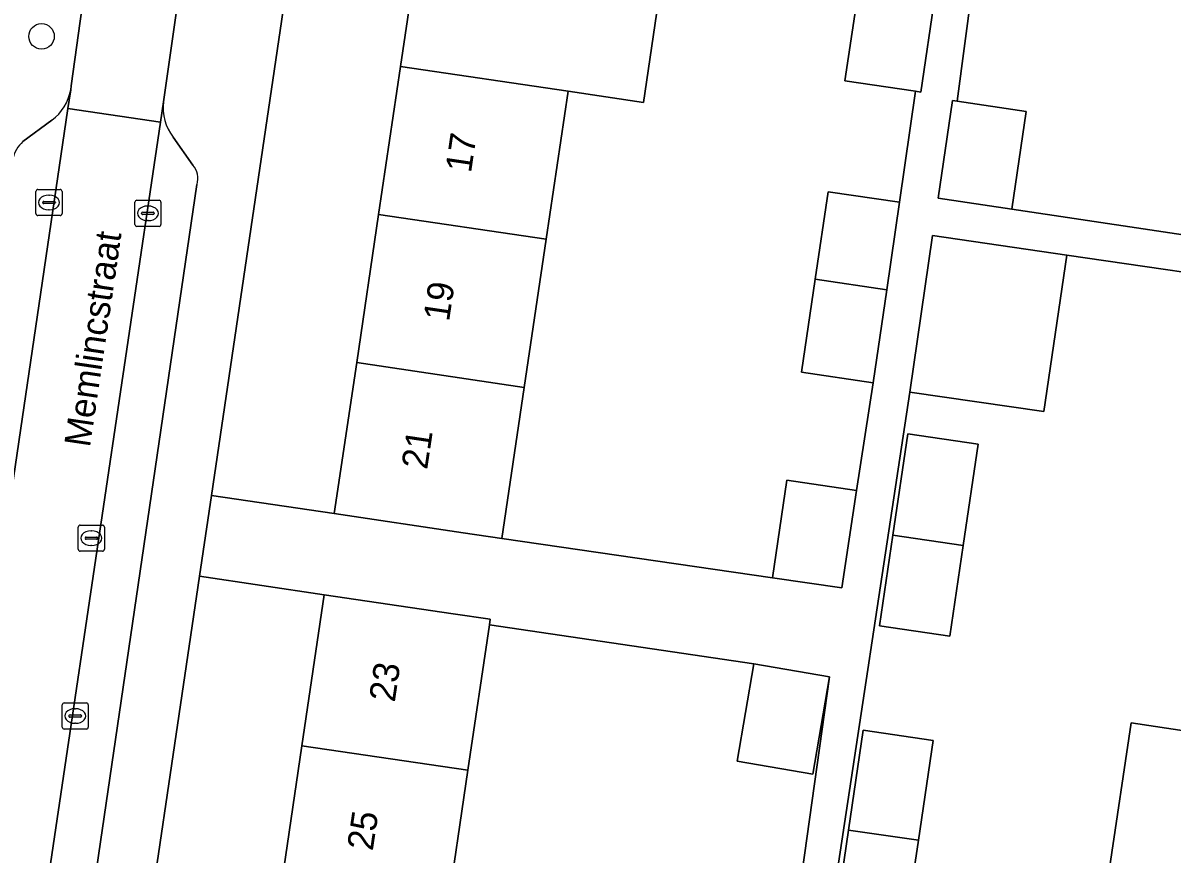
# Model space of a CAD drawing. Extents: x 163683 to 164494, y 382709 to 383872.
# Drawn here: x 163789.21 to 163833.32, y 383038.72 to 383070.62 of the extents above; entities that cross this region are included whole.
import ezdxf

# ---------------------------------------------------------------- set-up
doc = ezdxf.new("R2010")
doc.units = 0
for name, color, linetype in [('IMGEO_Boom', 7, 'Continuous'), ('IMGEO_Erf', 7, 'Continuous'), ('IMGEO_Kolk', 7, 'Continuous'), ('IMGEO_Openbare_ruimte_label', 7, 'Continuous'), ('IMGEO_Pand', 7, 'Continuous'), ('IMGEO_Pand_nummerreeks', 7, 'Continuous'), ('IMGEO_Parkeervlak_open', 7, 'Continuous'), ('IMGEO_Rijbaan_lokaal_open', 7, 'Continuous'), ('IMGEO_Rioolput', 7, 'Continuous'), ('IMGEO_Voetpad_open', 7, 'Continuous')]:
    doc.layers.add(name, color=color, linetype=linetype)

msp = doc.modelspace()

# ---------------------------------------------------------------- linework, layer by layer
at = {"layer": 'IMGEO_Boom'}
msp.add_circle((163789.926, 383070.103), 0.489, dxfattribs=at)
at = {"layer": 'IMGEO_Erf'}
for points in [[(163806.226, 383085.996), (163807.067, 383091.678), (163807.908, 383097.36), (163808.748, 383103.042), (163809.589, 383108.724), (163810.447, 383114.524), (163805.719, 383115.222), (163796.453, 383052.48), (163801.165, 383051.784), (163802.023, 383057.585), (163802.864, 383063.268), (163803.704, 383068.949), (163804.545, 383074.631), (163805.386, 383080.314)], [(163822.097, 383047.478), (163822.609, 383050.954), (163823.182, 383054.845), (163825.883, 383054.447), (163825.31, 383050.562), (163824.798, 383047.08)], [(163820.403, 383036.223), (163820.905, 383039.632), (163821.47, 383043.467), (163824.151, 383043.072), (163823.587, 383039.243), (163823.084, 383035.828)]]:
    msp.add_lwpolyline(points, close=True, dxfattribs=at)
for points in [[(163830.71, 383106.346), (163829.927, 383101.905), (163832.737, 383101.493), (163832.207, 383097.874), (163831.676, 383094.255), (163828.865, 383094.666), (163828.23, 383090.48), (163831.006, 383090.073), (163830.474, 383086.346), (163829.873, 383082.345), (163827.097, 383082.751), (163826.436, 383078.718), (163826.711, 383078.678), (163829.253, 383078.306), (163828.766, 383074.977), (163828.253, 383071.483), (163825.634, 383071.866), (163825.077, 383067.612), (163827.727, 383067.22), (163827.173, 383063.475), (163837.763, 383061.88)], [(163813.859, 383073.139), (163813.035, 383067.564), (163810.138, 383067.994), (163809.297, 383062.312), (163808.457, 383056.63), (163807.599, 383050.832), (163817.982, 383049.325), (163818.536, 383053.07), (163821.206, 383052.675), (163821.854, 383056.808), (163819.098, 383057.216), (163819.624, 383060.777), (163820.122, 383064.141), (163822.864, 383063.735), (163823.476, 383067.995), (163820.769, 383068.395), (163821.322, 383072.14)], [(163830.929, 383038.176), (163831.757, 383043.751), (163834.973, 383043.273), (163834.988, 383043.371), (163835.838, 383049.031), (163836.689, 383054.692), (163837.562, 383060.502), (163829.28, 383061.708), (163828.407, 383055.698), (163823.256, 383056.446), (163820.201, 383036.253)], [(163799.084, 383037.199), (163799.924, 383042.876), (163800.781, 383048.67), (163795.995, 383049.377), (163790.493, 383012.128)], [(163817.773, 383028.359), (163820.168, 383045.523), (163819.533, 383041.787), (163816.632, 383042.279), (163817.266, 383046.015), (163807.121, 383047.517), (163806.295, 383041.937), (163805.456, 383036.26)]]:
    msp.add_lwpolyline(points, dxfattribs=at)
at = {"layer": 'IMGEO_Kolk'}
for p, q in [((163789.712, 383063.299), (163789.712, 383064.151)), ((163789.787, 383064.225), (163790.639, 383064.225)), ((163790.713, 383064.151), (163790.713, 383063.299)), ((163789.971, 383063.719), (163789.971, 383063.731)), ((163790.409, 383063.682), (163790.011, 383063.682)), ((163790.014, 383063.768), (163790.412, 383063.768)), ((163790.2, 383064.005), (163790.225, 383064.005)), ((163790.455, 383063.731), (163790.455, 383063.719)), ((163793.508, 383062.883), (163793.508, 383063.735)), ((163793.583, 383063.809), (163794.435, 383063.809)), ((163794.509, 383063.735), (163794.509, 383062.883)), ((163790.639, 383063.225), (163789.787, 383063.225)), ((163790.223, 383063.445), (163790.198, 383063.445)), ((163793.767, 383063.303), (163793.767, 383063.315)), ((163794.205, 383063.266), (163793.807, 383063.266)), ((163793.81, 383063.352), (163794.208, 383063.352)), ((163793.996, 383063.589), (163794.021, 383063.589)), ((163794.251, 383063.315), (163794.251, 383063.303)), ((163794.435, 383062.809), (163793.583, 383062.809)), ((163794.019, 383063.029), (163793.994, 383063.029)), ((163790.719, 383043.589), (163790.719, 383044.441)), ((163790.794, 383044.515), (163791.646, 383044.515)), ((163791.207, 383044.295), (163791.232, 383044.295)), ((163791.72, 383044.441), (163791.72, 383043.589)), ((163790.978, 383044.009), (163790.978, 383044.021)), ((163791.416, 383043.972), (163791.018, 383043.972)), ((163791.021, 383044.058), (163791.419, 383044.058)), ((163791.462, 383044.021), (163791.462, 383044.009)), ((163791.646, 383043.515), (163790.794, 383043.515)), ((163791.23, 383043.735), (163791.205, 383043.735))]:
    msp.add_line(p, q, dxfattribs=at)
for points in [[(163789.712, 383063.299), (163789.712, 383064.151)], [(163789.787, 383064.225), (163790.639, 383064.225)], [(163790.713, 383064.151), (163790.713, 383063.299)], [(163793.508, 383062.883), (163793.508, 383063.735)], [(163793.583, 383063.809), (163794.435, 383063.809)], [(163794.509, 383063.735), (163794.509, 383062.883)], [(163790.639, 383063.225), (163789.787, 383063.225)], [(163794.435, 383062.809), (163793.583, 383062.809)], [(163790.719, 383043.589), (163790.719, 383044.441)], [(163790.794, 383044.515), (163791.646, 383044.515)], [(163791.72, 383044.441), (163791.72, 383043.589)], [(163791.646, 383043.515), (163790.794, 383043.515)]]:
    msp.add_lwpolyline(points, dxfattribs=at)
for centre, radius, start, end in [((163789.789, 383064.149), 0.0765, 91.552, 178.448), ((163789.789, 383064.149), 0.0765, 91.552, 178.448), ((163790.637, 383064.149), 0.0765, 1.552, 88.448), ((163790.637, 383064.149), 0.0765, 1.552, 88.448), ((163790.011, 383063.728), 0.0403, 85.8775, 175.7526), ((163790.008, 383063.718), 0.0366, 178.938, 274.7102), ((163790.412, 383063.725), 0.043, 264.8664, 352.4533), ((163790.416, 383063.73), 0.0386, 1.7309, 96.639), ((163793.585, 383063.733), 0.0765, 91.552, 178.448), ((163793.585, 383063.733), 0.0765, 91.552, 178.448), ((163794.433, 383063.733), 0.0765, 1.552, 88.448), ((163794.433, 383063.733), 0.0765, 1.552, 88.448), ((163789.789, 383063.301), 0.0765, 181.552, 268.448), ((163789.789, 383063.301), 0.0765, 181.552, 268.448), ((163790.637, 383063.301), 0.0765, 271.552, 358.448), ((163790.637, 383063.301), 0.0765, 271.552, 358.448), ((163793.807, 383063.312), 0.0403, 85.8775, 175.7526), ((163793.804, 383063.302), 0.0366, 178.938, 274.7102), ((163794.208, 383063.309), 0.043, 264.8664, 352.4533), ((163794.212, 383063.314), 0.0386, 1.7309, 96.639), ((163793.585, 383062.885), 0.0765, 181.552, 268.448), ((163793.585, 383062.885), 0.0765, 181.552, 268.448), ((163794.433, 383062.885), 0.0765, 271.552, 358.448), ((163794.433, 383062.885), 0.0765, 271.552, 358.448), ((163790.796, 383044.439), 0.0765, 91.552, 178.448), ((163790.796, 383044.439), 0.0765, 91.552, 178.448), ((163791.644, 383044.439), 0.0765, 1.552, 88.448), ((163791.644, 383044.439), 0.0765, 1.552, 88.448), ((163791.018, 383044.018), 0.0403, 85.8775, 175.7526), ((163791.015, 383044.008), 0.0366, 178.938, 274.7102), ((163791.419, 383044.015), 0.043, 264.8664, 352.4533), ((163791.423, 383044.02), 0.0386, 1.7309, 96.639), ((163790.796, 383043.591), 0.0765, 181.552, 268.448), ((163790.796, 383043.591), 0.0765, 181.552, 268.448), ((163791.644, 383043.591), 0.0765, 271.552, 358.448), ((163791.644, 383043.591), 0.0765, 271.552, 358.448)]:
    msp.add_arc(centre, radius, start, end, dxfattribs=at)
for centre, major_axis, ratio, start_param, end_param in [((163790.199, 383063.725), (-0.387, 0.002), 0.722429, 4.712389, 7.853982), ((163790.224, 383063.725), (-0.39, 0.002), 0.717154, 1.570796, 4.712389), ((163793.995, 383063.309), (-0.387, 0.002), 0.722429, 4.712389, 7.853982), ((163794.02, 383063.309), (-0.39, 0.002), 0.717154, 1.570796, 4.712389), ((163791.206, 383044.015), (-0.387, 0.002), 0.722429, 4.712389, 7.853982), ((163791.231, 383044.015), (-0.39, 0.002), 0.717154, 1.570796, 4.712389)]:
    msp.add_ellipse(centre, major_axis=major_axis, ratio=ratio, start_param=start_param, end_param=end_param, dxfattribs=at)
at = {"layer": 'IMGEO_Pand'}
for points in [[(163810.978, 383073.676), (163804.545, 383074.631), (163803.704, 383068.949), (163810.138, 383067.994), (163813.035, 383067.564), (163813.859, 383073.139), (163810.962, 383073.567)], [(163824.236, 383071.708), (163821.322, 383072.14), (163820.769, 383068.395), (163823.476, 383067.995), (163823.683, 383067.965)], [(163810.138, 383067.994), (163803.704, 383068.949), (163802.864, 383063.268), (163809.297, 383062.312)], [(163825.077, 383067.612), (163824.902, 383067.638), (163824.348, 383063.893), (163827.173, 383063.475), (163827.727, 383067.22)], [(163822.864, 383063.735), (163820.122, 383064.141), (163819.624, 383060.777), (163822.38, 383060.368)], [(163802.023, 383057.585), (163808.457, 383056.63), (163809.297, 383062.312), (163802.864, 383063.268)], [(163829.28, 383061.708), (163824.129, 383062.456), (163823.256, 383056.446), (163828.407, 383055.698)], [(163822.38, 383060.368), (163819.624, 383060.777), (163819.098, 383057.216), (163821.854, 383056.808)], [(163802.023, 383057.585), (163801.165, 383051.784), (163806.112, 383051.052), (163807.599, 383050.832), (163808.457, 383056.63)], [(163822.609, 383050.954), (163825.31, 383050.562), (163825.883, 383054.447), (163823.182, 383054.845)], [(163821.206, 383052.675), (163818.536, 383053.07), (163817.982, 383049.325), (163820.653, 383048.93)], [(163822.609, 383050.954), (163822.097, 383047.478), (163824.798, 383047.08), (163825.31, 383050.562)], [(163807.121, 383047.517), (163807.152, 383047.727), (163805.728, 383047.938), (163800.781, 383048.67), (163799.924, 383042.876), (163806.295, 383041.937)], [(163820.168, 383045.523), (163817.266, 383046.015), (163816.632, 383042.279), (163819.533, 383041.787)], [(163841.448, 383042.432), (163834.988, 383043.371), (163834.973, 383043.273), (163831.757, 383043.751), (163830.929, 383038.176), (163834.137, 383037.71), (163840.607, 383036.77)], [(163823.587, 383039.243), (163824.151, 383043.072), (163821.47, 383043.467), (163820.905, 383039.632)], [(163799.924, 383042.876), (163799.084, 383037.199), (163805.456, 383036.26), (163806.295, 383041.937)], [(163823.587, 383039.243), (163820.905, 383039.632), (163820.403, 383036.223), (163823.084, 383035.828)]]:
    msp.add_lwpolyline(points, close=True, dxfattribs=at)
at = {"layer": 'IMGEO_Parkeervlak_open'}
for points in [[(163788.135, 383048.353), (163790.939, 383067.331), (163791.045, 383068.048)], [(163794.611, 383067.596), (163794.494, 383066.81), (163789.532, 383033.337)], [(163790.326, 383066.884), (163789.213, 383066.061)], [(163795.739, 383065.163), (163794.979, 383066.235)], [(163791.68, 383035.693), (163795.893, 383064.417)]]:
    msp.add_lwpolyline(points, dxfattribs=at)
for centre, radius, start, end in [((163789.161, 383068.408), 1.918, 307.4007, 349.1923), ((163796.455, 383067.364), 1.859, 172.8398, 217.421), ((163789.965, 383065.175), 1.162, 130.3206, 169.0273), ((163795.132, 383064.649), 0.796, 343.0638, 40.2641)]:
    msp.add_arc(centre, radius, start, end, dxfattribs=at)
at = {"layer": 'IMGEO_Rijbaan_lokaal_open'}
msp.add_lwpolyline([(163794.611, 383067.596), (163795.125, 383071.177), (163791.549, 383071.709), (163791.069, 383068.208), (163791.045, 383068.048), (163790.939, 383067.331), (163794.494, 383066.81)], close=True, dxfattribs=at)
msp.add_lwpolyline([(163789.532, 383033.337), (163794.494, 383066.81), (163790.939, 383067.331), (163788.135, 383048.353), (163788.116, 383048.221), (163786.383, 383036.484)], dxfattribs=at)
at = {"layer": 'IMGEO_Rioolput'}
for p, q in [((163791.336, 383050.415), (163791.336, 383051.267)), ((163791.411, 383051.341), (163792.263, 383051.341)), ((163792.337, 383051.267), (163792.337, 383050.415)), ((163791.595, 383050.835), (163791.595, 383050.847)), ((163791.638, 383050.884), (163792.036, 383050.884)), ((163791.824, 383051.121), (163791.849, 383051.121)), ((163792.079, 383050.847), (163792.079, 383050.835)), ((163792.033, 383050.798), (163791.635, 383050.798)), ((163791.847, 383050.561), (163791.822, 383050.561)), ((163792.263, 383050.341), (163791.411, 383050.341))]:
    msp.add_line(p, q, dxfattribs=at)
for points in [[(163791.336, 383050.415), (163791.336, 383051.267)], [(163791.411, 383051.341), (163792.263, 383051.341)], [(163792.337, 383051.267), (163792.337, 383050.415)], [(163792.263, 383050.341), (163791.411, 383050.341)]]:
    msp.add_lwpolyline(points, dxfattribs=at)
for centre, radius, start, end in [((163791.413, 383051.265), 0.0765, 91.552, 178.448), ((163791.413, 383051.265), 0.0765, 91.552, 178.448), ((163792.261, 383051.265), 0.0765, 1.552, 88.448), ((163792.261, 383051.265), 0.0765, 1.552, 88.448), ((163791.635, 383050.844), 0.0403, 85.8775, 175.7526), ((163791.632, 383050.834), 0.0366, 178.938, 274.7102), ((163792.036, 383050.841), 0.043, 264.8664, 352.4533), ((163792.04, 383050.846), 0.0386, 1.7309, 96.639), ((163791.413, 383050.417), 0.0765, 181.552, 268.448), ((163791.413, 383050.417), 0.0765, 181.552, 268.448), ((163792.261, 383050.417), 0.0765, 271.552, 358.448), ((163792.261, 383050.417), 0.0765, 271.552, 358.448)]:
    msp.add_arc(centre, radius, start, end, dxfattribs=at)
for centre, major_axis, ratio, start_param, end_param in [((163791.823, 383050.841), (-0.387, 0.002), 0.722429, 4.712389, 7.853982), ((163791.848, 383050.841), (-0.39, 0.002), 0.717154, 1.570796, 4.712389)]:
    msp.add_ellipse(centre, major_axis=major_axis, ratio=ratio, start_param=start_param, end_param=end_param, dxfattribs=at)
at = {"layer": 'IMGEO_Voetpad_open'}
for points in [[(163787.22, 382990.507), (163787.371, 382991.504), (163790.493, 383012.128), (163795.995, 383049.377), (163796.453, 383052.48), (163805.719, 383115.222), (163805.944, 383116.746), (163809.064, 383137.872), (163809.353, 383138.845)], [(163837.763, 383061.88), (163827.173, 383063.475), (163824.348, 383063.893), (163824.902, 383067.638), (163825.077, 383067.612), (163825.634, 383071.866), (163825.436, 383071.895), (163825.948, 383075.39), (163826.436, 383078.718), (163827.097, 383082.751), (163827.684, 383086.754), (163828.23, 383090.48), (163828.865, 383094.666), (163829.396, 383098.286), (163829.927, 383101.905), (163830.71, 383106.346)], [(163796.896, 383072.811), (163795.786, 383071.992), (163795.125, 383071.177), (163794.611, 383067.596)], [(163791.045, 383068.048), (163791.069, 383068.208), (163791.549, 383071.709)], [(163824.236, 383071.708), (163823.683, 383067.965), (163823.476, 383067.995), (163822.864, 383063.735), (163822.38, 383060.368), (163821.854, 383056.808), (163821.206, 383052.675), (163820.653, 383048.93), (163817.982, 383049.325), (163807.599, 383050.832), (163806.112, 383051.052), (163801.165, 383051.784), (163796.453, 383052.48), (163795.995, 383049.377), (163800.781, 383048.67), (163805.728, 383047.938), (163807.152, 383047.727), (163807.121, 383047.517), (163817.266, 383046.015), (163820.168, 383045.523), (163817.773, 383028.359)], [(163789.213, 383066.061), (163790.326, 383066.884)], [(163794.979, 383066.235), (163795.739, 383065.163)], [(163795.893, 383064.417), (163791.68, 383035.693)], [(163820.201, 383036.253), (163823.256, 383056.446), (163824.129, 383062.456), (163829.28, 383061.708), (163837.562, 383060.502)]]:
    msp.add_lwpolyline(points, dxfattribs=at)
for centre, radius, start, end in [((163789.161, 383068.408), 1.918, 307.4007, 349.1923), ((163796.455, 383067.364), 1.859, 172.8398, 217.421), ((163789.965, 383065.175), 1.162, 130.3206, 169.0273), ((163795.132, 383064.649), 0.796, 343.0638, 40.2641)]:
    msp.add_arc(centre, radius, start, end, dxfattribs=at)

# ---------------------------------------------------------------- texts
at = {"layer": 'IMGEO_Openbare_ruimte_label'}
msp.add_text('Memlincstraat', height=1, rotation=81.6024, dxfattribs=at).set_placement((163791.782, 383054.302))
at = {"layer": 'IMGEO_Pand_nummerreeks'}
for s, rotation, p in [('17', 81.5845, (163806.411, 383064.836)), ('19', 81.5845, (163805.568, 383059.132)), ('21', 81.5845, (163804.727, 383053.45)), ('23', 81.5835, (163803.484, 383044.52)), ('25', 81.5847, (163802.639, 383038.814))]:
    msp.add_text(s, height=1, rotation=rotation, dxfattribs=at).set_placement(p)

doc.saveas('drawing.dxf')
